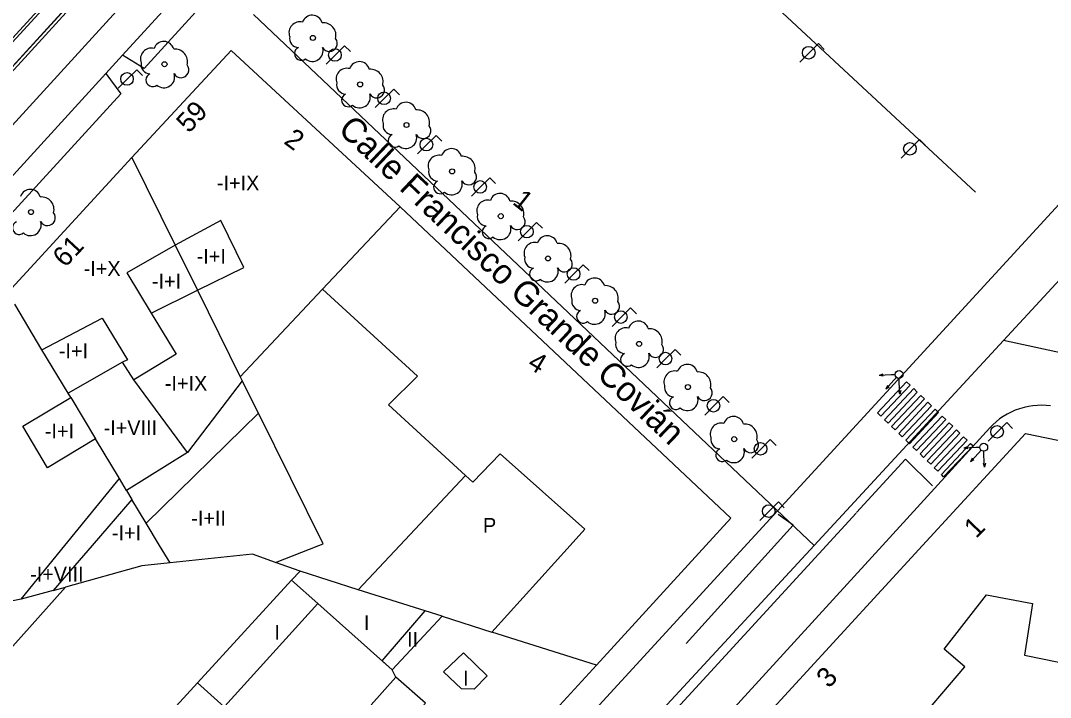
# Model space of a CAD drawing. Extents: x 282771 to 285132, y 4823109 to 4825496.
# Drawn here: x 284112.2 to 284216.4, y 4823280.2 to 4823348.7 of the extents above; entities that cross this region are included whole.
import ezdxf

# ---------------------------------------------------------------- set-up
doc = ezdxf.new("R2010")
doc.units = 0
for name, color, linetype in [('ACERA-BORDILLO', 7, 'Continuous'), ('ACERA-INTERIOR', 7, 'Continuous'), ('ARBOL', 7, 'Continuous'), ('BORDILLO', 7, 'Continuous'), ('CALLE-EJE', 7, 'Continuous'), ('CALLE-TEXTO', 7, 'Continuous'), ('EDIFICIO', 7, 'Continuous'), ('FAROLA', 7, 'Continuous'), ('INTERIOR-EDIFICIO', 7, 'Continuous'), ('MEDIANERA', 7, 'Continuous'), ('NUM-LOCAL', 7, 'Continuous'), ('NUM-PORTAL', 7, 'Continuous'), ('PASO-PEATONES', 7, 'Continuous'), ('SEMAFORO', 7, 'Continuous'), ('SENAL-VIARIA', 7, 'Continuous'), ('TXT-ALTURA-EDIFICIO', 7, 'Continuous'), ('ZONA-VERDE', 7, 'Continuous')]:
    doc.layers.add(name, color=color, linetype=linetype)

msp = doc.modelspace()

# ---------------------------------------------------------------- linework, layer by layer
at = {"layer": 'ACERA-BORDILLO'}
for points in [[(284121.67, 4823225.94), (284183.5, 4823293.32), (284215, 4823327.6), (284298.03, 4823418)], [(284135.81, 4823356.02), (284124.68, 4823343.83), (284122.5, 4823345.15), (284120.81, 4823343.31), (284122.32, 4823341.25), (284111.19, 4823329.07)], [(284216.44, 4823309.68), (284216, 4823309.73), (284215.56, 4823309.75), (284215.1, 4823309.74), (284214.65, 4823309.7), (284214.2, 4823309.63), (284213.75, 4823309.53), (284213.3, 4823309.4), (284212.87, 4823309.25), (284212.45, 4823309.06), (284212.04, 4823308.85), (284211.65, 4823308.61), (284211.28, 4823308.36), (284210.93, 4823308.08), (284210.61, 4823307.78), (284210.3, 4823307.47), (284199.44, 4823295.56), (284132.52, 4823222.39)]]:
    msp.add_lwpolyline(points, dxfattribs=at)
at = {"layer": 'ACERA-INTERIOR'}
msp.add_lwpolyline([(284232.76, 4823356.96), (284195.91, 4823390.74), (284172.65, 4823364.97), (284208.85, 4823331.31)], dxfattribs=at)
at = {"layer": 'ARBOL'}
for centre in [(284141.78, 4823346.91), (284126.75, 4823344.25), (284146.55, 4823342.21), (284151.25, 4823338.1), (284155.86, 4823333.41), (284113.24, 4823329.29), (284160.79, 4823328.88), (284165.57, 4823324.6), (284170.34, 4823320.32), (284174.79, 4823315.96), (284179.73, 4823311.59), (284184.42, 4823306.32)]:
    msp.add_circle(centre, 0.255, dxfattribs=at)
for centre, radius, start, end in [((284140.45, 4823347.44), 1.1, 75.4318, 200.5561), ((284141.71, 4823348.17), 1.04, 15.6423, 161.3843), ((284142.84, 4823347.17), 1.27, 345.0327, 95.7993), ((284126.68, 4823345.51), 1.04, 15.6423, 161.3843), ((284140.34, 4823346.87), 0.935, 168.599, 268.1324), ((284143.45, 4823346.34), 0.797, 208.9625, 38.991), ((284125.42, 4823344.78), 1.1, 75.4318, 200.5561), ((284127.81, 4823344.51), 1.27, 345.0327, 95.7993), ((284140.58, 4823345.32), 0.672, 113.7367, 309.4725), ((284141.72, 4823345.62), 1.09, 228.9545, 17.928), ((284125.31, 4823344.21), 0.935, 168.599, 268.1324), ((284128.42, 4823343.68), 0.797, 208.9625, 38.991), ((284146.48, 4823343.47), 1.04, 15.6423, 161.3843), ((284125.55, 4823342.66), 0.672, 113.7367, 309.4725), ((284126.69, 4823342.96), 1.09, 228.9545, 17.928), ((284145.22, 4823342.74), 1.1, 75.4318, 200.5561), ((284147.61, 4823342.47), 1.27, 345.0327, 95.7993), ((284145.11, 4823342.17), 0.935, 168.599, 268.1324), ((284148.22, 4823341.64), 0.797, 208.9625, 38.991), ((284145.35, 4823340.62), 0.672, 113.7367, 309.4725), ((284146.49, 4823340.92), 1.09, 228.9545, 17.928), ((284151.18, 4823339.36), 1.04, 15.6423, 161.3843), ((284149.92, 4823338.63), 1.1, 75.4318, 200.5561), ((284152.31, 4823338.36), 1.27, 345.0327, 95.7993), ((284149.81, 4823338.06), 0.935, 168.599, 268.1324), ((284152.92, 4823337.53), 0.797, 208.9625, 38.991), ((284150.05, 4823336.51), 0.672, 113.7367, 309.4725), ((284151.19, 4823336.81), 1.09, 228.9545, 17.928), ((284154.53, 4823333.94), 1.1, 75.4318, 200.5561), ((284155.79, 4823334.67), 1.04, 15.6423, 161.3843), ((284156.92, 4823333.67), 1.27, 345.0327, 95.7993), ((284154.42, 4823333.37), 0.935, 168.599, 268.1324), ((284157.53, 4823332.84), 0.797, 208.9625, 38.991), ((284154.66, 4823331.82), 0.672, 113.7367, 309.4725), ((284155.8, 4823332.12), 1.09, 228.9545, 17.928), ((284113.17, 4823330.55), 1.04, 15.6423, 161.3843), ((284114.3, 4823329.55), 1.27, 345.0327, 95.7993), ((284160.72, 4823330.14), 1.04, 15.6423, 161.3843), ((284159.46, 4823329.41), 1.1, 75.4318, 200.5561), ((284161.85, 4823329.14), 1.27, 345.0327, 95.7993), ((284114.91, 4823328.72), 0.797, 208.9625, 38.991), ((284159.35, 4823328.84), 0.935, 168.599, 268.1324), ((284162.46, 4823328.31), 0.797, 208.9625, 38.991), ((284112.04, 4823327.7), 0.672, 113.7367, 309.4725), ((284113.18, 4823328), 1.09, 228.9545, 17.928), ((284159.59, 4823327.29), 0.672, 113.7367, 309.4725), ((284160.73, 4823327.59), 1.09, 228.9545, 17.928), ((284165.5, 4823325.86), 1.04, 15.6423, 161.3843), ((284164.24, 4823325.13), 1.1, 75.4318, 200.5561), ((284166.63, 4823324.86), 1.27, 345.0327, 95.7993), ((284164.13, 4823324.56), 0.935, 168.599, 268.1324), ((284167.24, 4823324.03), 0.797, 208.9625, 38.991), ((284164.37, 4823323.01), 0.672, 113.7367, 309.4725), ((284165.51, 4823323.31), 1.09, 228.9545, 17.928), ((284170.27, 4823321.58), 1.04, 15.6423, 161.3843), ((284169.01, 4823320.85), 1.1, 75.4318, 200.5561), ((284171.4, 4823320.58), 1.27, 345.0327, 95.7993), ((284168.9, 4823320.28), 0.935, 168.599, 268.1324), ((284172.01, 4823319.75), 0.797, 208.9625, 38.991), ((284169.14, 4823318.73), 0.672, 113.7367, 309.4725), ((284170.28, 4823319.03), 1.09, 228.9545, 17.928), ((284174.72, 4823317.22), 1.04, 15.6423, 161.3843), ((284173.46, 4823316.49), 1.1, 75.4318, 200.5561), ((284175.85, 4823316.22), 1.27, 345.0327, 95.7993), ((284173.35, 4823315.92), 0.935, 168.599, 268.1324), ((284173.59, 4823314.37), 0.672, 113.7367, 309.4725), ((284174.73, 4823314.67), 1.09, 228.9545, 17.928), ((284176.46, 4823315.39), 0.797, 208.9625, 38.991), ((284178.4, 4823312.12), 1.1, 75.4318, 200.5561), ((284179.66, 4823312.85), 1.04, 15.6423, 161.3843), ((284180.79, 4823311.85), 1.27, 345.0327, 95.7993), ((284178.29, 4823311.55), 0.935, 168.599, 268.1324), ((284181.4, 4823311.02), 0.797, 208.9625, 38.991), ((284178.53, 4823310), 0.672, 113.7367, 309.4725), ((284179.67, 4823310.3), 1.09, 228.9545, 17.928), ((284183.09, 4823306.85), 1.1, 75.4318, 200.5561), ((284184.35, 4823307.58), 1.04, 15.6423, 161.3843), ((284185.48, 4823306.58), 1.27, 345.0327, 95.7993), ((284182.98, 4823306.28), 0.935, 168.599, 268.1324), ((284186.09, 4823305.75), 0.797, 208.9625, 38.991), ((284183.22, 4823304.73), 0.672, 113.7367, 309.4725), ((284184.36, 4823305.03), 1.09, 228.9545, 17.928)]:
    msp.add_arc(centre, radius, start, end, dxfattribs=at)
at = {"layer": 'BORDILLO'}
msp.add_lwpolyline([(284226.07, 4823472.23), (284064.88, 4823296.15), (284055.09, 4823285.44), (284054.98, 4823285.28), (284054.88, 4823285.1), (284054.83, 4823284.89), (284054.81, 4823284.67), (284054.84, 4823284.45), (284054.92, 4823284.25), (284055.02, 4823284.07), (284055.15, 4823283.92), (284055.31, 4823283.8), (284055.49, 4823283.71), (284055.7, 4823283.65), (284055.92, 4823283.63), (284056.13, 4823283.66), (284056.34, 4823283.73), (284056.52, 4823283.83), (284056.67, 4823283.96), (284068.04, 4823296.11), (284227.58, 4823470.86)], dxfattribs=at)
at = {"layer": 'CALLE-EJE'}
for points in [[(284245.48, 4823492.71), (284235.9, 4823482.38), (284176.95, 4823415.93), (284155.75, 4823392.67), (284050.27, 4823277.1)], [(284311.77, 4823424.63), (284211.67, 4823316.29)], [(284135.77, 4823349.28), (284192.51, 4823295.56)], [(284211.67, 4823316.29), (284192.51, 4823295.56)], [(284291.01, 4823299.14), (284211.67, 4823316.29)], [(284118.09, 4823215.09), (284192.51, 4823295.56)]]:
    msp.add_lwpolyline(points, dxfattribs=at)
at = {"layer": 'EDIFICIO'}
for points in [[(284170.47, 4823283.46), (284160.82, 4823272.92), (284151.23, 4823262.47), (284141.63, 4823252), (284131.3, 4823240.72), (284119.21, 4823227.53), (284115.36, 4823227.01), (284105.52, 4823236.09), (284096.11, 4823244.83), (284082.92, 4823257.06), (284068.82, 4823270.14), (284070.71, 4823272.21), (284068.2, 4823274.56), (284085.37, 4823293.32), (284087.42, 4823295.56), (284098.65, 4823307.81), (284110.88, 4823321.15), (284123.44, 4823334.81), (284133.5, 4823345.64), (284150.61, 4823329.81), (284184.08, 4823298.32), (284181.55, 4823295.56), (284170.47, 4823283.46)], [(284182.41, 4823205.16), (284168.35, 4823208.02), (284145.3, 4823212.69), (284135.68, 4823221.78), (284158.91, 4823247.06), (284172.66, 4823262.02), (284183.91, 4823274.27), (284186.87, 4823277.49), (284203.47, 4823295.56), (284213.89, 4823306.9), (284221.25, 4823305.38)]]:
    msp.add_lwpolyline(points, dxfattribs=at)
at = {"layer": 'FAROLA'}
for p, q in [((284192.94, 4823346.34), (284192, 4823345.41)), ((284193.53, 4823345.75), (284192.94, 4823346.34)), ((284144.04, 4823345.18), (284143.11, 4823344.24)), ((284144.98, 4823346.11), (284144.04, 4823345.18)), ((284145.57, 4823345.52), (284144.98, 4823346.11)), ((284192, 4823345.41), (284191.07, 4823344.47)), ((284123.94, 4823343.69), (284123, 4823342.76)), ((284124.53, 4823343.1), (284123.94, 4823343.69)), ((284123, 4823342.76), (284122.07, 4823341.82)), ((284149.96, 4823341.74), (284149.02, 4823340.81)), ((284150.55, 4823341.15), (284149.96, 4823341.74)), ((284149.02, 4823340.81), (284148.09, 4823339.87)), ((284154.24, 4823337.05), (284153.3, 4823336.12)), ((284154.83, 4823336.46), (284154.24, 4823337.05)), ((284153.3, 4823336.12), (284152.37, 4823335.18)), ((284203.18, 4823336.62), (284202.24, 4823335.69)), ((284203.77, 4823336.03), (284203.18, 4823336.62)), ((284202.24, 4823335.69), (284201.31, 4823334.75)), ((284159.68, 4823332.77), (284158.74, 4823331.84)), ((284160.27, 4823332.18), (284159.68, 4823332.77)), ((284158.74, 4823331.84), (284157.81, 4823330.9)), ((284164.41, 4823328.24), (284163.47, 4823327.31)), ((284165, 4823327.65), (284164.41, 4823328.24)), ((284163.47, 4823327.31), (284162.54, 4823326.37)), ((284169.14, 4823323.96), (284168.2, 4823323.03)), ((284169.73, 4823323.37), (284169.14, 4823323.96)), ((284168.2, 4823323.03), (284167.27, 4823322.09)), ((284173.92, 4823319.6), (284172.98, 4823318.67)), ((284174.51, 4823319.01), (284173.92, 4823319.6)), ((284172.98, 4823318.67), (284172.05, 4823317.73)), ((284178.44, 4823315.4), (284177.5, 4823314.47)), ((284179.03, 4823314.81), (284178.44, 4823315.4)), ((284177.5, 4823314.47), (284176.57, 4823313.53)), ((284183.3, 4823310.63), (284182.36, 4823309.7)), ((284183.89, 4823310.04), (284183.3, 4823310.63)), ((284182.36, 4823309.7), (284181.43, 4823308.76)), ((284212, 4823307.99), (284211.06, 4823307.06)), ((284212.59, 4823307.4), (284212, 4823307.99)), ((284211.06, 4823307.06), (284210.13, 4823306.12)), ((284188.07, 4823306.27), (284187.13, 4823305.34)), ((284188.66, 4823305.68), (284188.07, 4823306.27)), ((284187.13, 4823305.34), (284186.2, 4823304.4)), ((284188.89, 4823299.97), (284187.95, 4823299.04)), ((284189.48, 4823299.38), (284188.89, 4823299.97)), ((284187.95, 4823299.04), (284187.02, 4823298.1))]:
    msp.add_line(p, q, dxfattribs=at)
for centre in [(284144, 4823345.18), (284191.96, 4823345.41), (284122.96, 4823342.76), (284148.98, 4823340.81), (284153.26, 4823336.12), (284202.2, 4823335.69), (284158.7, 4823331.84), (284163.43, 4823327.31), (284168.16, 4823323.03), (284172.94, 4823318.67), (284177.46, 4823314.47), (284182.32, 4823309.7), (284211.02, 4823307.06), (284187.09, 4823305.34), (284187.91, 4823299.04)]:
    msp.add_circle(centre, 0.637, dxfattribs=at)
at = {"layer": 'INTERIOR-EDIFICIO'}
for points in [[(284125.4, 4823319.05), (284130.08, 4823321.39), (284134.78, 4823323.7), (284132.45, 4823328.43), (284127.82, 4823325.95), (284122.94, 4823323.14), (284125.4, 4823319.05)], [(284142.76, 4823321.48), (284134.42, 4823312.64), (284134.62, 4823312.21), (284129.09, 4823304.96), (284122.92, 4823301.11), (284123.46, 4823300.22), (284119.42, 4823295.56), (284115.49, 4823291.01), (284116.73, 4823291.35), (284103.52, 4823276.58), (284102.53, 4823277.48), (284097.23, 4823282.37)], [(284142.76, 4823321.48), (284152.37, 4823312.68), (284149.41, 4823309.79), (284157.22, 4823302.64), (284157.97, 4823301.98), (284160.74, 4823304.84), (284169.31, 4823297.22), (284167.8, 4823295.56), (284159.89, 4823286.81)], [(284117, 4823310.97), (284114.35, 4823315.36), (284120.44, 4823318.57), (284123, 4823314.33), (284122.5, 4823314.1), (284117, 4823310.97)], [(284114.91, 4823303.43), (284112.42, 4823307.62), (284117.27, 4823310.52), (284119.78, 4823306.34), (284114.91, 4823303.43)], [(284148.51, 4823221.58), (284166, 4823240.86), (284165.02, 4823241.71), (284171.02, 4823248.19), (284174.37, 4823245.22), (284168.47, 4823238.69), (284175.76, 4823232.31), (284189.38, 4823247.42), (284192.02, 4823245.12), (284203.44, 4823257.22), (284203.46, 4823257.23), (284214.14, 4823268.55), (284203.63, 4823271.89), (284199.87, 4823267.6), (284195.52, 4823271.57), (284197.7, 4823273.82), (284199.66, 4823273.15), (284202.13, 4823276.67), (284207.75, 4823283.28), (284205.67, 4823285.09), (284209.96, 4823290.58), (284214.6, 4823289.68), (284213.8, 4823284.48), (284231.34, 4823280.89)], [(284149.79, 4823283), (284142.28, 4823289.69), (284123.44, 4823268.93), (284124.22, 4823268.16), (284113.77, 4823256.82), (284121.64, 4823249.52), (284124.58, 4823252.74), (284127.5, 4823250.09), (284124.56, 4823246.86), (284117.74, 4823239.73), (284113.08, 4823244.06), (284117.18, 4823248.39)], [(284149.79, 4823283), (284154.85, 4823288.41), (284159.89, 4823286.81)], [(284157, 4823284.71), (284159.42, 4823282.39), (284158.11, 4823281.03), (284156.81, 4823281.06), (284154.98, 4823282.77), (284157, 4823284.71)], [(284149.79, 4823283), (284148.79, 4823283.89)], [(284153.17, 4823279.62), (284150.15, 4823282.26), (284147.68, 4823279.45), (284150.68, 4823276.8), (284153.16, 4823279.61)]]:
    msp.add_lwpolyline(points, dxfattribs=at)
at = {"layer": 'MEDIANERA'}
for points in [[(284123.44, 4823334.81), (284127.83, 4823325.95), (284130.08, 4823321.39), (284134.42, 4823312.64)], [(284142.76, 4823321.48), (284150.61, 4823329.81)], [(284114.35, 4823315.36), (284111.59, 4823319.97)], [(284125.4, 4823319.05), (284127.92, 4823314.91), (284123.64, 4823312.31)], [(284123.64, 4823312.31), (284122.5, 4823314.1)], [(284129.09, 4823304.96), (284123.64, 4823312.31)], [(284136.26, 4823308.94), (284134.62, 4823312.21)], [(284117.27, 4823310.52), (284117, 4823310.97)], [(284136.26, 4823308.94), (284124.91, 4823297.81)], [(284137.98, 4823293.85), (284142.36, 4823295.56), (284142.8, 4823295.73), (284136.26, 4823308.94)], [(284122.19, 4823302.33), (284119.78, 4823306.34)], [(284157.22, 4823302.64), (284150.57, 4823295.56), (284146.37, 4823291.09)], [(284112.25, 4823290.12), (284116.67, 4823295.56), (284122.19, 4823302.33)], [(284122.92, 4823301.11), (284122.19, 4823302.33)], [(284124.91, 4823297.81), (284123.46, 4823300.22)], [(284127.32, 4823293.8), (284126.26, 4823295.56), (284124.91, 4823297.81)], [(284112.25, 4823290.12), (284108.54, 4823289.39), (284105.59, 4823294.88)], [(284137.98, 4823293.85), (284135.66, 4823294.7), (284127.32, 4823293.8)], [(284127.32, 4823293.8), (284124.46, 4823293.5), (284116.73, 4823291.35)], [(284140.5, 4823292.95), (284137.98, 4823293.85)], [(284139.6, 4823292.07), (284130.09, 4823281.68)], [(284139.6, 4823292.07), (284140.5, 4823292.95)], [(284142.28, 4823289.69), (284139.6, 4823292.07)], [(284146.37, 4823291.09), (284140.5, 4823292.95)], [(284115.49, 4823291.01), (284112.25, 4823290.12)], [(284154.85, 4823288.41), (284146.37, 4823291.09)], [(284148.79, 4823283.89), (284153.13, 4823288.95)], [(284170.47, 4823283.46), (284159.89, 4823286.81)], [(284150.15, 4823282.26), (284149.79, 4823283)], [(284130.09, 4823281.68), (284120.7, 4823271.43)], [(284151.23, 4823262.47), (284143.32, 4823269.66), (284141.19, 4823271.6), (284132.78, 4823279.24), (284130.09, 4823281.68)]]:
    msp.add_lwpolyline(points, dxfattribs=at)
at = {"layer": 'PASO-PEATONES'}
for points in [[(284199.27, 4823308.64), (284198.91, 4823308.99), (284201.87, 4823312.13), (284202.23, 4823311.79)], [(284199.99, 4823307.95), (284199.63, 4823308.29), (284202.59, 4823311.44), (284202.95, 4823311.09)], [(284200.71, 4823307.25), (284200.35, 4823307.6), (284203.31, 4823310.74), (284203.67, 4823310.4)], [(284201.43, 4823306.56), (284201.07, 4823306.9), (284204.03, 4823310.05), (284204.39, 4823309.7)], [(284202.08, 4823305.92), (284201.79, 4823306.21), (284204.75, 4823309.35), (284205.02, 4823309.1), (284205.11, 4823309.01), (284202.15, 4823305.86)], [(284202.87, 4823305.17), (284202.51, 4823305.51), (284205.47, 4823308.66), (284205.83, 4823308.31)], [(284203.59, 4823304.47), (284203.23, 4823304.82), (284206.19, 4823307.96), (284206.55, 4823307.62)], [(284204.31, 4823303.78), (284203.95, 4823304.12), (284206.91, 4823307.27), (284207.27, 4823306.92)], [(284205.03, 4823303.08), (284204.67, 4823303.43), (284207.63, 4823306.57), (284207.99, 4823306.23)], [(284205.61, 4823302.51), (284205.39, 4823302.73), (284208.34, 4823305.88), (284208.6, 4823305.63)]]:
    msp.add_lwpolyline(points, close=True, dxfattribs=at)
at = {"layer": 'SEMAFORO'}
for p, q in [((284199.47, 4823312.89), (284199.1, 4823312.77)), ((284200.3, 4823312.82), (284199.1, 4823312.77)), ((284199.48, 4823312.69), (284199.1, 4823312.77)), ((284200.56, 4823312.28), (284199.75, 4823311.39)), ((284200.7, 4823312.84), (284200.3, 4823312.82)), ((284200.83, 4823312.57), (284200.56, 4823312.28)), ((284201.13, 4823312.06), (284201.12, 4823312.46)), ((284201.19, 4823310.86), (284201.13, 4823312.06)), ((284199.93, 4823311.75), (284199.75, 4823311.39)), ((284200.1, 4823311.59), (284199.75, 4823311.39)), ((284201.19, 4823310.86), (284201.07, 4823311.24)), ((284201.27, 4823311.25), (284201.19, 4823310.86)), ((284208.04, 4823305.53), (284207.67, 4823305.41)), ((284208.87, 4823305.46), (284207.67, 4823305.41)), ((284208.05, 4823305.33), (284207.67, 4823305.41)), ((284209.13, 4823304.92), (284208.32, 4823304.03)), ((284209.27, 4823305.48), (284208.87, 4823305.46)), ((284209.4, 4823305.21), (284209.13, 4823304.92)), ((284209.7, 4823304.7), (284209.69, 4823305.1)), ((284209.76, 4823303.5), (284209.7, 4823304.7)), ((284208.5, 4823304.39), (284208.32, 4823304.03)), ((284208.67, 4823304.23), (284208.32, 4823304.03)), ((284209.76, 4823303.5), (284209.64, 4823303.88)), ((284209.84, 4823303.89), (284209.76, 4823303.5))]:
    msp.add_line(p, q, dxfattribs=at)
for centre in [(284201.1, 4823312.86), (284209.67, 4823305.5)]:
    msp.add_circle(centre, 0.4, dxfattribs=at)
at = {"layer": 'SENAL-VIARIA'}
for points in [[(284058.56, 4823280.31), (284072.56, 4823295.64), (284217.69, 4823454.54)], [(284122.5, 4823345.15), (284134.3, 4823358.08)], [(284109.01, 4823330.39), (284120.81, 4823343.31)], [(284196.81, 4823298.89), (284201.77, 4823304.29), (284204.5, 4823301.61)], [(284144.22, 4823241.64), (284196.75, 4823298.83)], [(284179.55, 4823285.65), (284190.4, 4823297.63), (284188.85, 4823298.71)]]:
    msp.add_lwpolyline(points, dxfattribs=at)
at = {"layer": 'ZONA-VERDE'}
for p, q in [((284055.2, 4823285.13), (284222.91, 4823468.36)), ((284224.07, 4823467.27), (284056.48, 4823284))]:
    msp.add_line(p, q, dxfattribs=at)

# ---------------------------------------------------------------- texts
at = {"layer": 'CALLE-TEXTO'}
msp.add_text('Calle Francisco Grande Covián', height=2.5, rotation=316.5682, dxfattribs=at).set_placement((284144.2, 4823337.5))
at = {"layer": 'NUM-LOCAL'}
for s, rotation, p in [('2', 323.5916, (284138.73, 4823336.3)), ('1', 321.6553, (284161.87, 4823330.18)), ('4', 329.014, (284163.37, 4823313.61))]:
    msp.add_text(s, height=2, rotation=rotation, dxfattribs=at).set_placement(p)
at = {"layer": 'NUM-PORTAL'}
for s, rotation, p in [('59', 47.05, (284129.22, 4823337.19)), ('61', 47.05, (284116.7, 4823323.6)), ('1', 45.75, (284208.91, 4823296.21)), ('3', 47.05, (284194, 4823281.04))]:
    msp.add_text(s, height=2, rotation=rotation, dxfattribs=at).set_placement(p)
at = {"layer": 'TXT-ALTURA-EDIFICIO'}
for s, p in [('-I+IX', (284132.06, 4823331.49)), ('-I+I', (284130.01, 4823324.07)), ('-I+X', (284118.57, 4823322.83)), ('-I+I', (284125.48, 4823321.55)), ('-I+I', (284116.06, 4823314.5)), ('-I+IX', (284126.79, 4823311.22)), ('-I+I', (284114.64, 4823306.39)), ('-I+VIII', (284120.59, 4823306.73)), ('-I+II', (284129.46, 4823297.58)), ('P', (284158.99, 4823296.85)), ('-I+I', (284121.43, 4823296.1)), ('-I+VIII', (284113.15, 4823291.92)), ('I', (284146.93, 4823287.01)), ('I', (284137.88, 4823286.03)), ('II', (284151.31, 4823285.32)), ('I', (284156.98, 4823281.39))]:
    msp.add_text(s, height=1.5, rotation=0, dxfattribs=at).set_placement(p)

doc.saveas('drawing.dxf')
